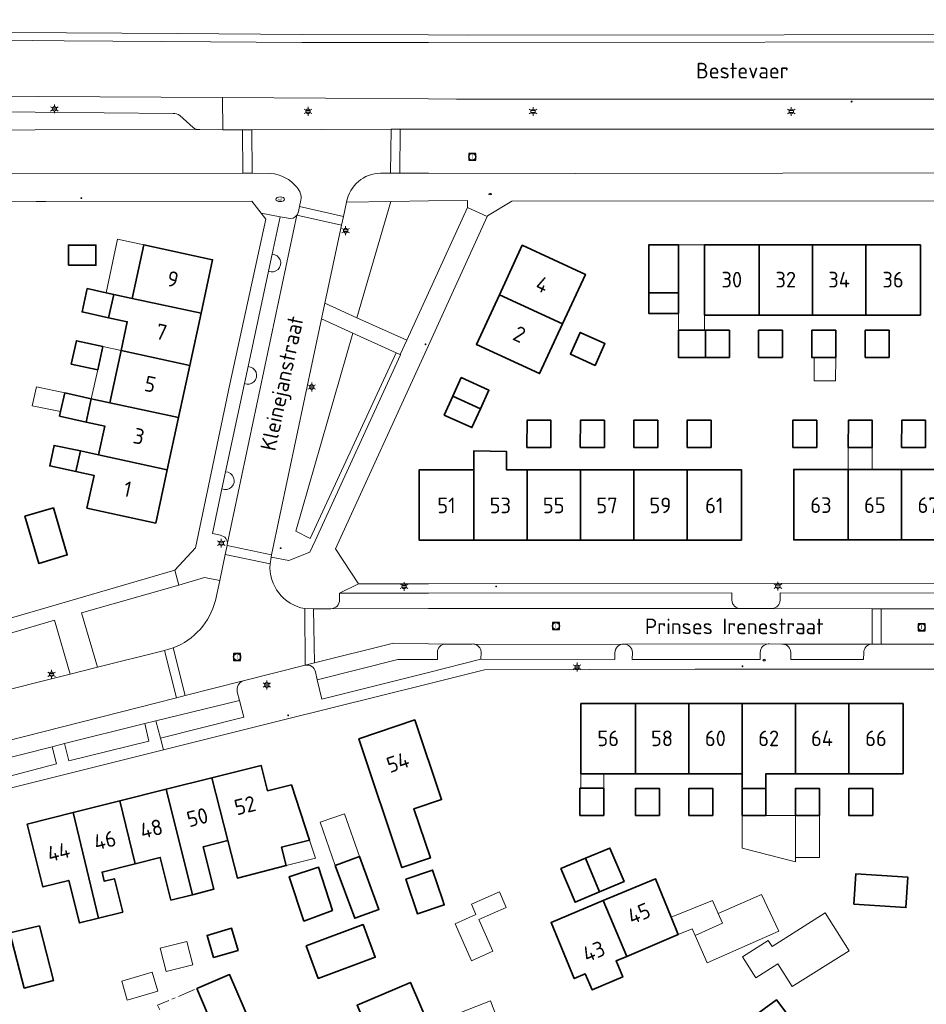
# Model space of a CAD drawing. Header units: metres. Extents: x 140853 to 145288, y 474558 to 480269.
# Tile 418 of 428: x 144453 to 144557, y 479622 to 479736. Entities that reach past the tile are written whole.
import ezdxf
from ezdxf.enums import TextEntityAlignment as Align

# ---------------------------------------------------------------- set-up
doc = ezdxf.new("R2010")
doc.units = ezdxf.units.M
doc.header["$MEASUREMENT"] = 0
doc.linetypes.add('AM-AS', pattern=[16, 10, -2, 2, -2])
for name, color, linetype, lineweight in [('B-WE-AM-AS_SPOOR_RAIL-G', 10, 'AM-AS', 18), ('B-WE-GR-BEPLANTING_CULTUUR_HEESTERS-G', 90, 'Continuous', 18), ('B-WE-GR-GRAS_KRUIDENRIJK-G', 80, 'Continuous', 18), ('B-WE-KL-ET_LS_OV_LICHTMAST-S', 190, 'Continuous', 18), ('B-WE-KL-WATER_BRANDLEIDING_PUT-S', 150, 'Continuous', 18), ('B-WE-KL-WATER_PUT-S', 170, 'Continuous', 18), ('B-WE-OG-BEBOUWING-G', 7, 'Continuous', 35), ('B-WE-OG-BEBOUWING_BIJGEBOUW-G', 7, 'Continuous', 18), ('B-WE-OG-BEBOUWING_HUISNUMMER-T18', 10, 'Continuous', 18), ('B-WE-OG-BEBOUWING_LUIFEL-G', 7, 'Continuous', 18), ('B-WE-OG-BEBOUWING_STRAATNAAM-T18', 10, 'Continuous', 18), ('B-WE-OG-TERREIN_ERF-G', 7, 'Continuous', 18), ('B-WE-RI-GWA_RIOOLPUT-S', 30, 'Continuous', 18), ('B-WE-VH-VERHARDING_ASFALT-G', 252, 'Continuous', 18), ('B-WE-VH-VERHARDING_BETONSTRAATSTEEN-G', 252, 'Continuous', 18), ('B-WE-VH-VERHARDING_STRAATBAKSTEEN-G', 252, 'Continuous', 18), ('B-WE-VH-VERHARDING_TEGEL-G', 252, 'Continuous', 18), ('X-XX-XX-ALGEMEEN-G', 7, 'Continuous', 18), ('X-XX-XX-ALGEMEEN-S', 7, 'Continuous', 18)]:
    doc.layers.add(name, color=color, linetype=linetype, lineweight=lineweight)
doc.styles.add('NLCS-ISO', font='txt')

# ---------------------------------------------------------------- blocks, each defined once
blk = doc.blocks.new('SIE-WEG_AFVALBAK_TYPE_01')
for radius in [0.25, 0.156]:
    blk.add_circle((0, 0), radius)
blk = doc.blocks.new('B-SIE-WEG_LICHTMAST-SO')
at = {"ltscale": 0.1}
for p, q in [((-1.1, 0.63), (-2.19, 1.27)), ((0, 1.27), (0, 2.53)), ((1.1, 0.63), (2.19, 1.27)), ((-1.1, -0.63), (-2.19, -1.27)), ((0, -1.27), (0, -2.53)), ((1.1, -0.63), (2.19, -1.27))]:
    blk.add_line(p, q, dxfattribs=at)
at = {"flags": 128}
for points in [[(-1.16, 0.5), (1.16, 0.5)], [(-1.16, -0.5), (1.16, -0.5)]]:
    blk.add_lwpolyline(points, dxfattribs=at)
at = {"ltscale": 0.1}
blk.add_circle((0, 0), 1.27, dxfattribs=at)
at = {"style": 'NLCS-ISO'}
blk.add_attdef('TYPE', text='', height=1.8, dxfattribs=at).set_placement((0, 2.53), align=Align.BOTTOM_CENTER)
blk = doc.blocks.new('SRI-PUT_INSPECTIE-SO')
at = {"lineweight": -3, "flags": 128}
blk.add_lwpolyline([(-2, -2), (2, -2), (2, 2), (-2, 2)], close=True, dxfattribs=at)
at = {"lineweight": -3, "ltscale": 1.5}
blk.add_circle((0, 0), 2, dxfattribs=at)
at = {"ltscale": 0.1, "style": 'NLCS-ISO'}
blk.add_text('I', height=2.5, dxfattribs=at).set_placement((0, -0.01), align=Align.MIDDLE_CENTER)
blk = doc.blocks.new('SKL-WATERLEIDINGPUT-SO')
at = {"color": 0, "linetype": 'ByBlock', "lineweight": 18}
blk.add_ellipse((0, 0), major_axis=(2.5, 0), ratio=0.54, dxfattribs=at)
at = {"color": 0, "linetype": 'ByBlock', "lineweight": 18, "style": 'NLCS-ISO'}
blk.add_text('wl', height=1.8, dxfattribs=at).set_placement((0, 0), align=Align.MIDDLE_CENTER)
blk = doc.blocks.new('SIE-WEG_STRAATPOT_BRANDKRAAN-SO')
blk.add_ellipse((0, 0), major_axis=(-0.729, 0), ratio=0.685994)
at = {"style": 'NLCS-ISO'}
blk.add_text('BR', height=0.4, dxfattribs=at).set_placement((-0.3, -0.15))

msp = doc.modelspace()

# ---------------------------------------------------------------- linework, layer by layer
at = {"layer": 'B-WE-AM-AS_SPOOR_RAIL-G', "ltscale": 0.2, "flags": 128}
msp.add_lwpolyline([(144475.73, 479618.501), (144473.341, 479624.102), (144468.823, 479622.201), (144471.214, 479616.584), (144475.73, 479618.501)], close=True, dxfattribs=at)
at = {"layer": 'B-WE-GR-BEPLANTING_CULTUUR_HEESTERS-G', "ltscale": 0.2, "flags": 128}
for points in [[(144504.48, 479713.977), (144504.496, 479714.8), (144500, 479714.734), (144495.654, 479714.671), (144491.768, 479701.305), (144497.515, 479698.71), (144500, 479704.157), (144504.48, 479713.977)], [(144491.293, 479699.533), (144484.724, 479676.735), (144486.366, 479675.913), (144496.282, 479697.266), (144491.293, 479699.533)]]:
    msp.add_lwpolyline(points, close=True, dxfattribs=at)
at = {"layer": 'B-WE-GR-GRAS_KRUIDENRIJK-G', "ltscale": 0.2, "flags": 128}
msp.add_lwpolyline([(144562.138, 479726.459), (144503.228, 479726.453), (144500, 479726.483), (144476.304, 479726.628), (144476.304, 479726.628), (144476.336, 479722.92), (144478.586, 479722.929), (144479.654, 479722.933), (144495.696, 479722.996), (144496.76, 479722.986), (144500, 479722.999), (144504.35, 479723.017), (144575.648, 479723.007)], dxfattribs=at)
for points in [[(144490.011, 479711.936), (144488.088, 479702.967), (144491.768, 479701.305), (144495.654, 479714.671), (144490.581, 479714.597), (144490.232, 479712.967), (144490.011, 479711.936)], [(144487.708, 479701.162), (144481.94, 479674.007), (144481.883, 479673.742), (144483.938, 479673.377), (144486.352, 479674.314), (144486.96, 479675.641), (144496.772, 479697.044), (144496.738, 479697.059), (144496.282, 479697.266), (144486.366, 479675.913), (144484.724, 479676.735), (144491.293, 479699.533), (144487.708, 479701.162)], [(144438.856, 479655.287), (144458.738, 479660.285), (144456.971, 479666.49), (144437.618, 479660.789), (144438.856, 479655.287)], [(144468.624, 479654.923), (144469.151, 479652.914), (144478.766, 479655.317), (144478.259, 479657.25), (144468.624, 479654.923)], [(144458.589, 479650.322), (144467.823, 479652.589), (144467.334, 479654.603), (144458.1, 479652.288), (144458.589, 479650.322)], [(144457.181, 479649.977), (144456.693, 479651.936), (144447.08, 479649.496), (144447.569, 479647.42), (144457.181, 479649.977)]]:
    msp.add_lwpolyline(points, close=True, dxfattribs=at)
for points in [[(144475.476, 479668.75), (144475.967, 479671.076), (144474.218, 479671.403), (144471.248, 479670.534), (144460.065, 479667.357), (144461.905, 479661.102), (144469.617, 479663.001), (144470.628, 479663.311), (144470.628, 479663.311, 0.2435061), (144475.476, 479668.75)], [(144506.051, 479661.996), (144506.067, 479662.774), (144506.067, 479662.774, 0.3128777), (144505.448, 479663.692), (144505.448, 479663.692, 0.1093409), (144505.027, 479663.754), (144505.027, 479663.754), (144502.049, 479663.752), (144501.948, 479663.753), (144501.948, 479663.753, 0.4220712), (144501.033, 479662.737), (144501.033, 479662.737), (144501.036, 479661.98), (144500, 479661.976), (144496.49, 479661.961), (144487.197, 479659.626), (144487.743, 479657.397), (144500, 479660.476), (144506.051, 479661.996)]]:
    msp.add_lwpolyline(points, format="xyb", close=True, dxfattribs=at)
at = {"layer": 'B-WE-OG-BEBOUWING-G', "ltscale": 0.2, "flags": 128}
for points in [[(144458.553, 479707.342), (144461.723, 479707.346), (144461.72, 479709.666), (144458.55, 479709.662), (144458.553, 479707.342)], [(144465.905, 479703.524), (144473.823, 479701.816), (144475.149, 479707.964), (144467.232, 479709.673), (144465.905, 479703.524)], [(144515.427, 479700.581), (144518.063, 479706.289), (144510.8, 479709.643), (144508.164, 479703.935), (144515.427, 479700.581)], [(144528.787, 479709.683), (144525.357, 479709.683), (144525.357, 479704.173), (144528.787, 479704.173), (144528.787, 479709.683)], [(144538.069, 479701.603), (144538.069, 479709.683), (144531.787, 479709.683), (144531.787, 479701.603), (144532.411, 479701.603), (144538.069, 479701.603)], [(144538.069, 479709.683), (144538.069, 479701.603), (144544.209, 479701.603), (144544.209, 479709.682), (144538.069, 479709.683)], [(144550.349, 479701.602), (144550.349, 479709.682), (144544.209, 479709.682), (144544.209, 479701.603), (144550.349, 479701.602)], [(144550.349, 479709.682), (144550.349, 479701.602), (144556.631, 479701.602), (144556.631, 479709.682), (144550.349, 479709.682)], [(144463.185, 479701.302), (144463.779, 479703.983), (144462.892, 479704.18), (144460.73, 479704.659), (144460.135, 479701.978), (144463.185, 479701.302)], [(144472.527, 479695.814), (144473.823, 479701.816), (144465.905, 479703.524), (144463.779, 479703.983), (144463.185, 479701.302), (144465.326, 479700.84), (144464.61, 479697.523), (144472.527, 479695.814)], [(144508.164, 479703.935), (144505.528, 479698.227), (144512.791, 479694.873), (144515.427, 479700.581), (144508.164, 479703.935)], [(144525.357, 479704.173), (144525.357, 479701.803), (144527.705, 479701.803), (144528.787, 479701.803), (144528.787, 479704.173), (144525.357, 479704.173)], [(144519.181, 479695.804), (144520.324, 479698.319), (144517.48, 479699.611), (144516.344, 479697.111), (144519.181, 479695.804)], [(144531.886, 479696.728), (144531.902, 479699.851), (144531.787, 479699.851), (144528.787, 479699.851), (144528.787, 479696.728), (144531.886, 479696.728)], [(144531.886, 479696.728), (144534.649, 479696.728), (144534.649, 479699.851), (144532.411, 479699.851), (144531.902, 479699.851), (144531.886, 479696.728)], [(144537.983, 479696.729), (144540.746, 479696.729), (144540.746, 479699.853), (144537.999, 479699.853), (144537.983, 479696.729)], [(144544.423, 479696.729), (144546.886, 479696.729), (144546.886, 479699.852), (144544.139, 479699.852), (144544.123, 479696.729), (144544.423, 479696.729)], [(144550.263, 479696.729), (144553.026, 479696.729), (144553.026, 479699.852), (144550.279, 479699.852), (144550.263, 479696.729)], [(144461.934, 479695.291), (144462.528, 479697.972), (144459.479, 479698.649), (144458.884, 479695.967), (144461.934, 479695.291)], [(144471.232, 479689.812), (144472.527, 479695.814), (144464.61, 479697.523), (144463.315, 479691.521), (144471.232, 479689.812)], [(144502.8, 479692.256), (144505.984, 479690.802), (144506.966, 479692.952), (144503.783, 479694.407), (144502.8, 479692.256)], [(144457.662, 479690.502), (144457.545, 479689.975), (144460.595, 479689.299), (144461.189, 479691.98), (144458.14, 479692.657), (144457.662, 479690.502)], [(144463.315, 479691.521), (144461.189, 479691.98), (144460.595, 479689.299), (144462.735, 479688.837), (144462.019, 479685.519), (144469.937, 479683.81), (144471.232, 479689.812), (144463.315, 479691.521)], [(144505.984, 479690.802), (144502.8, 479692.256), (144501.817, 479690.105), (144505.001, 479688.65), (144505.984, 479690.802)], [(144511.347, 479686.375), (144514.11, 479686.375), (144514.11, 479689.499), (144511.364, 479689.499), (144511.347, 479686.375)], [(144517.487, 479686.376), (144520.25, 479686.376), (144520.25, 479689.499), (144517.504, 479689.499), (144517.487, 479686.376)], [(144523.627, 479686.376), (144526.39, 479686.376), (144526.39, 479689.5), (144523.644, 479689.5), (144523.627, 479686.376)], [(144529.767, 479686.377), (144532.53, 479686.377), (144532.53, 479689.5), (144529.784, 479689.5), (144529.767, 479686.377)], [(144541.932, 479686.378), (144544.695, 479686.378), (144544.695, 479689.501), (144541.949, 479689.501), (144541.932, 479686.378)], [(144551.09, 479686.378), (144551.09, 479689.502), (144548.344, 479689.502), (144548.327, 479686.378), (144551.09, 479686.378)], [(144557.23, 479689.502), (144554.484, 479689.502), (144554.467, 479686.379), (144557.23, 479686.379), (144557.23, 479689.502)], [(144459.422, 479683.613), (144459.931, 479685.969), (144456.903, 479686.612), (144456.402, 479684.255), (144459.422, 479683.613)], [(144460.693, 479679.37), (144468.61, 479677.662), (144469.937, 479683.81), (144462.019, 479685.519), (144459.931, 479685.969), (144459.422, 479683.613), (144461.511, 479683.163), (144460.693, 479679.37)], [(144511.348, 479675.704), (144511.348, 479683.804), (144508.969, 479683.804), (144508.969, 479685.923), (144505.208, 479685.98), (144505.208, 479683.803), (144505.208, 479675.703), (144511.348, 479675.704)], [(144505.208, 479675.703), (144505.208, 479683.803), (144498.938, 479683.803), (144498.939, 479675.703), (144505.208, 479675.703)], [(144517.488, 479683.804), (144511.348, 479683.804), (144511.348, 479675.704), (144517.488, 479675.704), (144517.488, 479683.804)], [(144523.628, 479683.805), (144517.488, 479683.804), (144517.488, 479675.704), (144523.628, 479675.705), (144523.628, 479683.805)], [(144529.768, 479683.805), (144523.628, 479683.805), (144523.628, 479675.705), (144529.768, 479675.705), (144529.768, 479683.805)], [(144529.768, 479683.805), (144529.768, 479675.705), (144536.037, 479675.705), (144536.036, 479683.805), (144529.768, 479683.805)], [(144548.326, 479683.834), (144542.051, 479683.836), (144542.048, 479675.736), (144548.324, 479675.734), (144548.326, 479683.834)], [(144554.464, 479675.732), (144554.466, 479683.832), (144551.089, 479683.833), (144548.326, 479683.834), (144548.324, 479675.734), (144554.464, 479675.732)], [(144560.604, 479675.73), (144560.606, 479683.83), (144554.466, 479683.832), (144554.464, 479675.732), (144560.604, 479675.73)], [(144456.822, 479679.419), (144453.543, 479678.455), (144455.138, 479673.035), (144458.417, 479673.999), (144456.822, 479679.419)], [(144523.822, 479648.818), (144523.822, 479656.898), (144517.553, 479656.898), (144517.553, 479648.818), (144520.188, 479648.818), (144523.822, 479648.818)], [(144529.962, 479656.898), (144523.822, 479656.898), (144523.822, 479648.818), (144529.962, 479648.818), (144529.962, 479656.898)], [(144536.102, 479648.818), (144536.102, 479656.898), (144529.962, 479656.898), (144529.962, 479648.818), (144536.102, 479648.818)], [(144536.102, 479648.818), (144536.102, 479647.144), (144538.848, 479647.144), (144538.848, 479648.818), (144542.242, 479648.818), (144542.242, 479656.898), (144536.102, 479656.898), (144536.102, 479648.818)], [(144542.242, 479656.898), (144542.242, 479648.818), (144548.382, 479648.817), (144548.382, 479656.897), (144542.242, 479656.898)], [(144548.382, 479648.817), (144554.652, 479648.817), (144554.652, 479656.897), (144548.382, 479656.897), (144548.382, 479648.817)], [(144491.981, 479652.849), (144496.955, 479638.031), (144500.235, 479639.132), (144498.327, 479644.789), (144501.508, 479645.857), (144498.434, 479655.015), (144491.981, 479652.849)], [(144475.08, 479648.355), (144476.919, 479641.135), (144478.018, 479636.823), (144483.636, 479638.248), (144483.104, 479640.382), (144486.314, 479641.183), (144484.22, 479647.546), (144481.484, 479646.862), (144480.757, 479649.773), (144475.08, 479648.355)], [(144475.08, 479648.355), (144469.794, 479647.034), (144472.821, 479634.906), (144475.295, 479635.524), (144474.072, 479640.424), (144476.919, 479641.135), (144475.08, 479648.355)], [(144520.188, 479644.039), (144520.188, 479647.162), (144517.552, 479647.163), (144517.441, 479647.163), (144517.441, 479644.039), (144520.188, 479644.039)], [(144469.794, 479647.034), (144464.474, 479645.704), (144466.226, 479638.463), (144469.124, 479639.187), (144470.347, 479634.288), (144472.821, 479634.906), (144469.794, 479647.034)], [(144526.585, 479644.021), (144526.585, 479647.144), (144523.839, 479647.144), (144523.839, 479644.021), (144526.585, 479644.021)], [(144532.725, 479644.021), (144532.725, 479647.144), (144529.979, 479647.144), (144529.979, 479644.021), (144532.725, 479644.021)], [(144538.848, 479647.144), (144536.102, 479647.144), (144536.102, 479644.021), (144538.848, 479644.02), (144538.848, 479647.144)], [(144542.259, 479644.02), (144545.005, 479644.02), (144545.005, 479647.144), (144542.259, 479647.144), (144542.259, 479644.02)], [(144551.145, 479644.02), (144551.145, 479647.144), (144548.399, 479647.144), (144548.382, 479644.02), (144551.145, 479644.02)], [(144466.226, 479638.463), (144464.474, 479645.704), (144459.088, 479644.359), (144462.031, 479632.21), (144464.811, 479632.904), (144463.853, 479636.737), (144462.689, 479636.446), (144462.423, 479637.513), (144466.226, 479638.463)], [(144459.088, 479644.359), (144453.806, 479643.039), (144455.612, 479635.811), (144458.59, 479636.555), (144459.815, 479631.656), (144462.031, 479632.21), (144459.088, 479644.359)], [(144489.268, 479638.282), (144491.509, 479632.191), (144494.297, 479633.216), (144492.056, 479639.307), (144489.268, 479638.282)], [(144518.071, 479639.095), (144519.701, 479635.226), (144522.528, 479636.409), (144520.888, 479640.275), (144518.071, 479639.095)], [(144519.701, 479635.226), (144518.071, 479639.095), (144515.254, 479637.916), (144516.875, 479634.043), (144519.701, 479635.226)], [(144488.971, 479633.107), (144487.339, 479638.066), (144483.986, 479636.963), (144485.659, 479631.878), (144488.971, 479633.107)], [(144497.401, 479636.704), (144498.747, 479632.694), (144501.818, 479633.725), (144501.602, 479634.369), (144500.472, 479637.735), (144497.401, 479636.704)], [(144548.974, 479633.816), (144554.961, 479633.424), (144555.19, 479636.917), (144549.203, 479637.309), (144548.974, 479633.816)], [(144520.122, 479634.227), (144522.833, 479627.812), (144528.748, 479630.311), (144527.938, 479632.303), (144526.13, 479636.749), (144520.122, 479634.227)], [(144520.122, 479634.227), (144514.115, 479631.706), (144516.786, 479625.257), (144518.047, 479625.793), (144518.863, 479623.958), (144522.379, 479625.449), (144521.598, 479627.29), (144522.833, 479627.812), (144520.122, 479634.227)], [(144453.461, 479624.16), (144456.832, 479625.025), (144455.217, 479631.313), (144451.827, 479630.526), (144453.461, 479624.16)], [(144485.92, 479629.039), (144487.318, 479625.27), (144493.88, 479627.709), (144492.48, 479631.474), (144485.92, 479629.039)], [(144475.269, 479627.675), (144478.088, 479628.499), (144477.342, 479631.051), (144474.523, 479630.228), (144475.269, 479627.675)], [(144475.73, 479618.501), (144479.507, 479620.114), (144477.111, 479625.71), (144473.341, 479624.102), (144475.73, 479618.501)], [(144496.996, 479606.76), (144497.338, 479605.954), (144501.621, 479607.774), (144497.095, 479618.498), (144500.095, 479619.809), (144497.927, 479624.805), (144491.786, 479622.176), (144493.776, 479617.556), (144488.546, 479615.305), (144492.958, 479604.965), (144493.455, 479605.177), (144493.422, 479605.253), (144496.996, 479606.76)], [(144523.946, 479610.746), (144530.972, 479601.906), (144541.747, 479609.66), (144537.839, 479614.919), (144543.119, 479618.763), (144540.075, 479622.798), (144534.829, 479618.969), (144523.946, 479610.746)]]:
    msp.add_lwpolyline(points, close=True, dxfattribs=at)
at = {"layer": 'B-WE-OG-BEBOUWING_BIJGEBOUW-G', "ltscale": 0.2, "flags": 128}
for points in [[(144461.934, 479695.291), (144461.189, 479691.98), (144463.315, 479691.521), (144464.61, 479697.523), (144462.528, 479697.972), (144461.934, 479695.291)], [(144546.886, 479696.729), (144544.423, 479696.729), (144544.409, 479694.047), (144546.867, 479694.047), (144546.886, 479696.729)], [(144458.14, 479692.657), (144454.863, 479693.363), (144454.398, 479691.157), (144457.662, 479690.502), (144458.14, 479692.657)], [(144545.005, 479644.02), (144542.259, 479644.02), (144542.259, 479639.204), (144545.005, 479639.204), (144545.005, 479644.02)], [(144504.948, 479627.295), (144507.428, 479628.391), (144505.817, 479632.035), (144508.967, 479633.428), (144508.171, 479635.227), (144504.953, 479633.804), (144505.476, 479632.623), (144503.063, 479631.56), (144504.948, 479627.295)], [(144530.692, 479630.229), (144532.08, 479627.075), (144540.334, 479630.707), (144538.354, 479634.94), (144533.352, 479632.74), (144533.846, 479631.616), (144530.692, 479630.229)], [(144536.169, 479627.755), (144537.699, 479625.332), (144540.234, 479626.932), (144541.881, 479624.324), (144548.421, 479628.453), (144545.671, 479632.808), (144539.554, 479628.945), (144539.127, 479629.622), (144536.169, 479627.755)], [(144472.869, 479626.817), (144472.204, 479629.514), (144469.136, 479628.757), (144469.815, 479626.064), (144472.869, 479626.817)], [(144465.325, 479622.773), (144468.849, 479623.805), (144468.213, 479625.979), (144464.689, 479624.948), (144465.325, 479622.773)]]:
    msp.add_lwpolyline(points, close=True, dxfattribs=at)
at = {"layer": 'B-WE-OG-BEBOUWING_LUIFEL-G', "ltscale": 0.2, "flags": 128}
for points in [[(144467.232, 479709.673), (144464.218, 479710.324), (144462.892, 479704.18), (144463.779, 479703.983), (144465.905, 479703.524), (144467.232, 479709.673)], [(144528.787, 479701.803), (144528.787, 479699.851), (144531.787, 479699.851), (144531.787, 479701.603), (144531.787, 479709.683), (144528.787, 479709.683), (144528.787, 479704.173), (144528.787, 479701.803)], [(144551.09, 479686.378), (144548.327, 479686.378), (144548.326, 479683.834), (144551.089, 479683.833), (144551.09, 479686.378)], [(144517.552, 479647.163), (144520.188, 479647.162), (144520.188, 479648.818), (144517.553, 479648.818), (144517.552, 479647.163)], [(144489.268, 479638.282), (144492.056, 479639.307), (144490.349, 479644.199), (144487.533, 479643.254), (144489.268, 479638.282)], [(144542.259, 479644.02), (144538.848, 479644.02), (144536.102, 479644.021), (144536.102, 479640.249), (144542.259, 479638.704), (144542.259, 479639.204), (144542.259, 479644.02)], [(144483.636, 479638.248), (144486.999, 479639.101), (144486.314, 479641.183), (144483.104, 479640.382), (144483.636, 479638.248)], [(144533.352, 479632.74), (144532.694, 479634.237), (144527.938, 479632.303), (144528.748, 479630.311), (144530.368, 479630.995), (144530.692, 479630.229), (144533.846, 479631.616), (144533.352, 479632.74)], [(144504.958, 479616.319), (144508.983, 479617.864), (144507.133, 479622.682), (144503.109, 479621.136), (144504.958, 479616.319)]]:
    msp.add_lwpolyline(points, close=True, dxfattribs=at)
at = {"layer": 'B-WE-OG-TERREIN_ERF-G', "ltscale": 0.2, "flags": 128}
for points in [[(144438.48, 479662.84), (144455.29, 479667.737), (144470.816, 479672.26), (144473.178, 479674.829), (144477.141, 479693.667), (144481.287, 479712.624), (144480.747, 479713.318), (144479.675, 479714.697), (144455.943, 479714.676), (144454.843, 479714.675), (144386.441, 479714.614)], [(144574.705, 479660.862), (144556.687, 479660.846), (144530.705, 479660.856), (144506.47, 479660.781), (144500, 479659.178), (144483.165, 479654.978), (144469.507, 479651.57), (144433.857, 479642.664), (144401.938, 479634.742), (144400.564, 479632.26), (144403.594, 479619.534)]]:
    msp.add_lwpolyline(points, dxfattribs=at)
for points in [[(144560.231, 479714.735), (144509.605, 479714.714), (144506.797, 479713.037), (144506.756, 479712.942), (144500, 479698.087), (144489.295, 479674.694), (144491.963, 479670.662), (144500, 479670.674), (144539.888, 479670.721), (144596.22, 479670.747), (144596.317, 479670.747), (144598.053, 479672.737), (144594.887, 479693.352), (144591.961, 479712.765), (144589.571, 479714.747), (144560.231, 479714.735)], [(144461.189, 479691.98), (144463.315, 479691.521), (144464.61, 479697.523), (144465.326, 479700.84), (144463.185, 479701.302), (144460.135, 479701.978), (144460.73, 479704.659), (144462.892, 479704.18), (144463.779, 479703.983), (144465.905, 479703.524), (144467.232, 479709.673), (144475.149, 479707.964), (144473.823, 479701.816), (144472.527, 479695.814), (144471.232, 479689.812), (144469.937, 479683.81), (144468.61, 479677.662), (144460.693, 479679.37), (144461.511, 479683.163), (144459.422, 479683.613), (144456.402, 479684.255), (144456.903, 479686.612), (144459.931, 479685.969), (144462.019, 479685.519), (144462.735, 479688.837), (144460.595, 479689.299), (144457.545, 479689.975), (144457.662, 479690.502), (144458.14, 479692.657), (144461.189, 479691.98)], [(144458.553, 479707.342), (144458.55, 479709.662), (144461.72, 479709.666), (144461.723, 479707.346), (144458.553, 479707.342)], [(144515.427, 479700.581), (144512.791, 479694.873), (144505.528, 479698.227), (144508.164, 479703.935), (144510.8, 479709.643), (144518.063, 479706.289), (144515.427, 479700.581)], [(144525.357, 479704.173), (144525.357, 479709.683), (144528.787, 479709.683), (144528.787, 479704.173), (144528.787, 479701.803), (144527.705, 479701.803), (144525.357, 479701.803), (144525.357, 479704.173)], [(144544.209, 479701.603), (144538.069, 479701.603), (144532.411, 479701.603), (144531.787, 479701.603), (144531.787, 479709.683), (144538.069, 479709.683), (144544.209, 479709.682), (144550.349, 479709.682), (144556.631, 479709.682), (144556.631, 479701.602), (144550.349, 479701.602), (144544.209, 479701.603)], [(144519.181, 479695.804), (144516.344, 479697.111), (144517.48, 479699.611), (144520.324, 479698.319), (144519.181, 479695.804)], [(144532.411, 479699.851), (144534.649, 479699.851), (144534.649, 479696.728), (144531.886, 479696.728), (144528.787, 479696.728), (144528.787, 479699.851), (144531.787, 479699.851), (144531.902, 479699.851), (144532.411, 479699.851)], [(144537.983, 479696.729), (144537.999, 479699.853), (144540.746, 479699.853), (144540.746, 479696.729), (144537.983, 479696.729)], [(144546.886, 479696.729), (144544.423, 479696.729), (144544.123, 479696.729), (144544.139, 479699.852), (144546.886, 479699.852), (144546.886, 479696.729)], [(144550.263, 479696.729), (144550.279, 479699.852), (144553.026, 479699.852), (144553.026, 479696.729), (144550.263, 479696.729)], [(144462.528, 479697.972), (144461.934, 479695.291), (144458.884, 479695.967), (144459.479, 479698.649), (144462.528, 479697.972)], [(144502.8, 479692.256), (144503.783, 479694.407), (144506.966, 479692.952), (144505.984, 479690.802), (144505.001, 479688.65), (144501.817, 479690.105), (144502.8, 479692.256)], [(144511.347, 479686.375), (144511.364, 479689.499), (144514.11, 479689.499), (144514.11, 479686.375), (144511.347, 479686.375)], [(144517.487, 479686.376), (144517.504, 479689.499), (144520.25, 479689.499), (144520.25, 479686.376), (144517.487, 479686.376)], [(144523.627, 479686.376), (144523.644, 479689.5), (144526.39, 479689.5), (144526.39, 479686.376), (144523.627, 479686.376)], [(144529.767, 479686.377), (144529.784, 479689.5), (144532.53, 479689.5), (144532.53, 479686.377), (144529.767, 479686.377)], [(144541.932, 479686.378), (144541.949, 479689.501), (144544.695, 479689.501), (144544.695, 479686.378), (144541.932, 479686.378)], [(144548.327, 479686.378), (144548.344, 479689.502), (144551.09, 479689.502), (144551.09, 479686.378), (144548.327, 479686.378)], [(144554.484, 479689.502), (144557.23, 479689.502), (144557.23, 479686.379), (144554.467, 479686.379), (144554.484, 479689.502)], [(144523.628, 479683.805), (144529.768, 479683.805), (144536.036, 479683.805), (144536.037, 479675.705), (144529.768, 479675.705), (144523.628, 479675.705), (144517.488, 479675.704), (144511.348, 479675.704), (144505.208, 479675.703), (144498.939, 479675.703), (144498.938, 479683.803), (144505.208, 479683.803), (144505.208, 479685.98), (144508.969, 479685.923), (144508.969, 479683.804), (144511.348, 479683.804), (144517.488, 479683.804), (144523.628, 479683.805)], [(144585.164, 479675.722), (144579.024, 479675.724), (144572.884, 479675.726), (144566.744, 479675.728), (144560.604, 479675.73), (144554.464, 479675.732), (144548.324, 479675.734), (144542.048, 479675.736), (144542.051, 479683.836), (144548.326, 479683.834), (144551.089, 479683.833), (144554.466, 479683.832), (144560.606, 479683.83), (144563.369, 479683.829), (144566.746, 479683.828), (144569.509, 479683.827), (144572.886, 479683.826), (144575.649, 479683.825), (144579.026, 479683.824), (144585.166, 479683.822), (144591.441, 479683.82), (144591.439, 479675.72), (144585.164, 479675.722)], [(144456.822, 479679.419), (144458.417, 479673.999), (144455.138, 479673.035), (144453.543, 479678.455), (144456.822, 479679.419)], [(144523.822, 479656.898), (144529.962, 479656.898), (144536.102, 479656.898), (144542.242, 479656.898), (144548.382, 479656.897), (144554.652, 479656.897), (144554.652, 479648.817), (144548.382, 479648.817), (144542.242, 479648.818), (144538.848, 479648.818), (144538.848, 479647.144), (144538.848, 479644.02), (144536.102, 479644.021), (144536.102, 479647.144), (144536.102, 479648.818), (144529.962, 479648.818), (144523.822, 479648.818), (144520.188, 479648.818), (144517.553, 479648.818), (144517.553, 479656.898), (144523.822, 479656.898)], [(144491.981, 479652.849), (144498.434, 479655.015), (144501.508, 479645.857), (144498.327, 479644.789), (144500.235, 479639.132), (144496.955, 479638.031), (144491.981, 479652.849)], [(144462.031, 479632.21), (144459.815, 479631.656), (144458.59, 479636.555), (144455.612, 479635.811), (144453.806, 479643.039), (144459.088, 479644.359), (144464.474, 479645.704), (144469.794, 479647.034), (144475.08, 479648.355), (144480.757, 479649.773), (144481.484, 479646.862), (144484.22, 479647.546), (144486.314, 479641.183), (144483.104, 479640.382), (144483.636, 479638.248), (144478.018, 479636.823), (144476.919, 479641.135), (144474.072, 479640.424), (144475.295, 479635.524), (144472.821, 479634.906), (144470.347, 479634.288), (144469.124, 479639.187), (144466.226, 479638.463), (144462.423, 479637.513), (144462.689, 479636.446), (144463.853, 479636.737), (144464.811, 479632.904), (144462.031, 479632.21)], [(144520.188, 479647.162), (144520.188, 479644.039), (144517.441, 479644.039), (144517.441, 479647.163), (144517.552, 479647.163), (144520.188, 479647.162)], [(144526.585, 479644.021), (144523.839, 479644.021), (144523.839, 479647.144), (144526.585, 479647.144), (144526.585, 479644.021)], [(144532.725, 479644.021), (144529.979, 479644.021), (144529.979, 479647.144), (144532.725, 479647.144), (144532.725, 479644.021)], [(144545.005, 479644.02), (144542.259, 479644.02), (144542.259, 479647.144), (144545.005, 479647.144), (144545.005, 479644.02)], [(144548.382, 479644.02), (144548.399, 479647.144), (144551.145, 479647.144), (144551.145, 479644.02), (144548.382, 479644.02)], [(144492.056, 479639.307), (144494.297, 479633.216), (144491.509, 479632.191), (144489.268, 479638.282), (144492.056, 479639.307)], [(144519.701, 479635.226), (144516.875, 479634.043), (144515.254, 479637.916), (144518.071, 479639.095), (144520.888, 479640.275), (144522.528, 479636.409), (144519.701, 479635.226)], [(144488.971, 479633.107), (144485.659, 479631.878), (144483.986, 479636.963), (144487.339, 479638.066), (144488.971, 479633.107)], [(144501.602, 479634.369), (144501.818, 479633.725), (144498.747, 479632.694), (144497.401, 479636.704), (144500.472, 479637.735), (144501.602, 479634.369)], [(144548.974, 479633.816), (144549.203, 479637.309), (144555.19, 479636.917), (144554.961, 479633.424), (144548.974, 479633.816)], [(144522.833, 479627.812), (144521.598, 479627.29), (144522.379, 479625.449), (144518.863, 479623.958), (144518.047, 479625.793), (144516.786, 479625.257), (144514.115, 479631.706), (144520.122, 479634.227), (144526.13, 479636.749), (144527.938, 479632.303), (144528.748, 479630.311), (144522.833, 479627.812)], [(144453.461, 479624.16), (144451.827, 479630.526), (144455.217, 479631.313), (144456.832, 479625.025), (144453.461, 479624.16)], [(144493.88, 479627.709), (144487.318, 479625.27), (144485.92, 479629.039), (144492.48, 479631.474), (144493.88, 479627.709)], [(144475.269, 479627.675), (144474.523, 479630.228), (144477.342, 479631.051), (144478.088, 479628.499), (144475.269, 479627.675)], [(144479.507, 479620.114), (144475.73, 479618.501), (144473.341, 479624.102), (144477.111, 479625.71), (144479.507, 479620.114)], [(144497.338, 479605.954), (144496.996, 479606.76), (144493.422, 479605.253), (144493.455, 479605.177), (144492.958, 479604.965), (144488.546, 479615.305), (144493.776, 479617.556), (144491.786, 479622.176), (144497.927, 479624.805), (144500.095, 479619.809), (144497.095, 479618.498), (144501.621, 479607.774), (144497.338, 479605.954)], [(144530.972, 479601.906), (144528.862, 479600.388), (144530.712, 479597.879), (144526.888, 479595.124), (144524.871, 479597.472), (144524.968, 479597.542), (144517.968, 479606.229), (144523.946, 479610.746), (144534.829, 479618.969), (144540.075, 479622.798), (144543.119, 479618.763), (144537.839, 479614.919), (144541.747, 479609.66), (144530.972, 479601.906)]]:
    msp.add_lwpolyline(points, close=True, dxfattribs=at)
at = {"layer": 'B-WE-VH-VERHARDING_ASFALT-G', "ltscale": 0.2, "flags": 128}
msp.add_lwpolyline([(144577.5, 479733.053), (144500, 479732.982), (144500, 479732.982), (144485.42, 479732.973), (144474.903, 479733.056), (144458.077, 479733.176), (144447.051, 479733.29), (144442.92, 479733.453), (144442.92, 479733.453, -0.0279052), (144436.935, 479734.274), (144436.935, 479734.274), (144425.983, 479736.334)], format="xyb", dxfattribs=at)
for points in [[(144436.218, 479735.879), (144442.403, 479734.826), (144446.365, 479734.389), (144450.173, 479734.119), (144458.351, 479734.069), (144471.092, 479734.019), (144485.47, 479733.891), (144500, 479733.844), (144504.449, 479733.829), (144577.5, 479733.881), (144577.5, 479736.124)], [(144448.002, 479726.78), (144476.304, 479726.628), (144500, 479726.483), (144503.228, 479726.453), (144562.138, 479726.459)], [(144392.259, 479717.817), (144478.621, 479717.925), (144478.586, 479722.929), (144476.336, 479722.92), (144473.673, 479722.954), (144435.745, 479722.881)]]:
    msp.add_lwpolyline(points, dxfattribs=at)
msp.add_lwpolyline([(144582.664, 479722.162, 0.0649508), (144578.647, 479722.863), (144578.647, 479722.863), (144575.648, 479723.007), (144504.35, 479723.017), (144500, 479722.999), (144496.76, 479722.986), (144496.711, 479717.953), (144500, 479717.954), (144516.924, 479717.914), (144588.564, 479718), (144588.564, 479718, -0.2603914), (144592.448, 479715.775), (144592.448, 479715.775), (144589.783, 479721.344), (144589.783, 479721.344, -0.3271735), (144589.333, 479720.944), (144589.333, 479720.944), (144588.356, 479720.927), (144587.118, 479721.063), (144586.876, 479721.069), (144586.876, 479721.069, -0.0348919), (144582.664, 479722.162)], format="xyb", close=True, dxfattribs=at)
at = {"layer": 'B-WE-VH-VERHARDING_BETONSTRAATSTEEN-G', "ltscale": 0.2, "flags": 128}
for points in [[(144425.983, 479736.334), (144436.935, 479734.274), (144436.935, 479734.274, 0.0279052), (144442.92, 479733.453), (144442.92, 479733.453), (144447.051, 479733.29), (144458.077, 479733.176), (144474.903, 479733.056), (144474.903, 479733.056), (144485.42, 479732.973), (144500, 479732.982), (144577.5, 479733.053), (144577.5, 479733.881), (144504.449, 479733.829), (144500, 479733.844), (144485.47, 479733.891), (144471.092, 479734.019), (144458.351, 479734.069), (144450.173, 479734.119), (144446.365, 479734.389), (144442.403, 479734.826), (144436.218, 479735.879)], [(144438.816, 479725.092), (144470.614, 479724.818), (144470.614, 479724.818, -0.1788358), (144471.373, 479724.562), (144471.373, 479724.562), (144472.912, 479723.2), (144472.912, 479723.2, 0.1553883), (144473.673, 479722.954), (144473.673, 479722.954), (144476.336, 479722.92), (144476.336, 479722.92), (144476.304, 479726.628), (144448.002, 479726.78)], [(144447.08, 479649.496), (144456.693, 479651.936), (144458.1, 479652.288), (144467.334, 479654.603), (144468.624, 479654.923), (144478.259, 479657.25), (144477.999, 479658.252), (144477.999, 479658.252, -0.405805), (144478.687, 479659.5), (144478.687, 479659.5), (144472.01, 479657.837), (144470.986, 479657.577), (144400.826, 479639.738)]]:
    msp.add_lwpolyline(points, format="xyb", dxfattribs=at)
for points in [[(144438.816, 479725.092, 0.1999379), (144438.087, 479724.784), (144438.087, 479724.784), (144436.428, 479723.15), (144436.428, 479723.15, -0.1829006), (144435.745, 479722.881), (144435.745, 479722.881), (144473.673, 479722.954), (144473.673, 479722.954, -0.1553883), (144472.912, 479723.2), (144472.912, 479723.2), (144471.373, 479724.562), (144471.373, 479724.562, 0.1788358), (144470.614, 479724.818), (144470.614, 479724.818), (144438.816, 479725.092)], [(144485.319, 479714.845), (144485.174, 479714.084), (144490.232, 479712.967), (144490.581, 479714.597), (144490.581, 479714.597, -0.3642875), (144494.501, 479717.935), (144494.501, 479717.935), (144495.647, 479717.952), (144495.696, 479722.996), (144479.654, 479722.933), (144479.689, 479717.931), (144481.839, 479717.898), (144481.839, 479717.898, -0.208797), (144484.851, 479716.307), (144484.851, 479716.307, -0.2299102), (144485.319, 479714.845)], [(144484.853, 479713.094), (144490.011, 479711.936), (144490.232, 479712.967), (144485.174, 479714.084), (144485.048, 479713.53), (144485.048, 479713.53, -0.1218126), (144484.853, 479713.094)], [(144484.853, 479713.094, -0.2862864), (144483.871, 479712.739), (144483.871, 479712.739), (144482.931, 479712.913), (144482.023, 479708.6), (144482.023, 479708.6, -1.1974099), (144481.591, 479706.654), (144481.591, 479706.654), (144479.234, 479695.671), (144479.234, 479695.671, -1.1971389), (144478.818, 479693.713), (144478.818, 479693.713), (144476.653, 479683.57), (144476.653, 479683.57, -1.189685), (144476.232, 479681.594), (144476.232, 479681.594), (144475.135, 479676.457), (144476.054, 479676.261), (144476.054, 479676.261, -0.4176214), (144476.841, 479675.214), (144476.841, 479675.214), (144484.853, 479713.094)]]:
    msp.add_lwpolyline(points, format="xyb", close=True, dxfattribs=at)
for points in [[(144478.586, 479722.929), (144478.621, 479717.925), (144479.689, 479717.931), (144479.654, 479722.933), (144478.586, 479722.929)], [(144495.696, 479722.996), (144495.647, 479717.952), (144496.711, 479717.953), (144496.76, 479722.986), (144495.696, 479722.996)]]:
    msp.add_lwpolyline(points, close=True, dxfattribs=at)
at = {"layer": 'B-WE-VH-VERHARDING_STRAATBAKSTEEN-G', "ltscale": 0.2, "flags": 128}
for points in [[(144481.94, 479674.007), (144487.708, 479701.162), (144488.088, 479702.967), (144490.011, 479711.936), (144484.853, 479713.094), (144476.841, 479675.214), (144476.818, 479675.106), (144481.94, 479674.007)], [(144496.282, 479697.266), (144496.738, 479697.059), (144497.515, 479698.71), (144491.768, 479701.305), (144488.088, 479702.967), (144487.708, 479701.162), (144491.293, 479699.533), (144496.282, 479697.266)], [(144481.94, 479674.007), (144476.818, 479675.106), (144476.597, 479674.065), (144481.766, 479672.965), (144481.883, 479673.742), (144481.94, 479674.007)], [(144485.827, 479661.307), (144486.882, 479661.604), (144486.787, 479667.805), (144485.76, 479667.827), (144485.827, 479661.307)], [(144552.12, 479667.787), (144551.101, 479667.794), (144551.088, 479663.741), (144552.13, 479663.736), (144552.12, 479667.787)], [(144560.71, 479667.789), (144552.12, 479667.787), (144552.13, 479663.736), (144560.697, 479663.74), (144560.71, 479667.789)], [(144469.617, 479663.001), (144470.986, 479657.577), (144472.01, 479657.837), (144470.628, 479663.311), (144469.617, 479663.001)], [(144413.362, 479648.86), (144404.298, 479646.628), (144403.003, 479646.276), (144399.361, 479645.373), (144400.826, 479639.738), (144470.986, 479657.577), (144469.617, 479663.001), (144461.905, 479661.102), (144458.738, 479660.285), (144438.856, 479655.287), (144435.851, 479654.59), (144424.129, 479651.609), (144422.904, 479651.325), (144414.607, 479649.204), (144413.362, 479648.86)]]:
    msp.add_lwpolyline(points, close=True, dxfattribs=at)
for points in [[(144475.476, 479668.75, -0.2435061), (144470.628, 479663.311), (144470.628, 479663.311), (144472.01, 479657.837), (144478.687, 479659.5), (144485.827, 479661.307), (144485.76, 479667.827), (144485.76, 479667.827, -0.3852561), (144481.766, 479672.965), (144481.766, 479672.965), (144476.597, 479674.065), (144475.967, 479671.076), (144475.476, 479668.75)], [(144540.481, 479668.802), (144540.503, 479669.63), (144567.734, 479669.623), (144596.225, 479669.661), (144596.22, 479670.747), (144539.888, 479670.721), (144500, 479670.674), (144491.963, 479670.662), (144489.762, 479669.61), (144500, 479669.614), (144534.91, 479669.627), (144534.927, 479668.81), (144534.927, 479668.81, 0.406095), (144535.918, 479667.831), (144535.918, 479667.831), (144535.934, 479667.831), (144539.463, 479667.854), (144539.592, 479667.853), (144539.592, 479667.853, 0.3960517), (144540.481, 479668.802)], [(144500, 479669.614), (144489.762, 479669.61), (144489.769, 479668.832), (144489.769, 479668.832, -0.4065641), (144488.769, 479667.82), (144488.769, 479667.82), (144500, 479667.823), (144535.918, 479667.831), (144535.918, 479667.831, -0.406095), (144534.927, 479668.81), (144534.927, 479668.81), (144534.91, 479669.627), (144500, 479669.614)], [(144596.225, 479669.661), (144567.734, 479669.623), (144540.503, 479669.63), (144540.481, 479668.802), (144540.481, 479668.802, -0.3960517), (144539.592, 479667.853), (144539.592, 479667.853), (144551.101, 479667.794), (144552.12, 479667.787), (144560.71, 479667.789), (144561.757, 479667.786), (144597.112, 479667.881), (144597.112, 479667.881, -0.4355695), (144596.238, 479668.899), (144596.238, 479668.899), (144596.225, 479669.661)], [(144539.23, 479663.756), (144540.677, 479663.738), (144540.826, 479663.738), (144551.076, 479663.741), (144551.088, 479663.741), (144551.101, 479667.794), (144539.592, 479667.853), (144539.463, 479667.854), (144535.934, 479667.831), (144535.918, 479667.831), (144500, 479667.823), (144488.769, 479667.82), (144486.787, 479667.805), (144486.882, 479661.604), (144495.993, 479663.832), (144500, 479663.78), (144501.948, 479663.753), (144502.049, 479663.752), (144505.027, 479663.754), (144505.027, 479663.754, -0.1093409), (144505.448, 479663.692), (144505.448, 479663.692), (144522.461, 479663.753), (144522.478, 479663.753), (144522.492, 479663.753), (144539.128, 479663.756), (144539.23, 479663.756)], [(144501.948, 479663.753), (144500, 479663.78), (144495.993, 479663.832), (144486.882, 479661.604), (144485.827, 479661.307), (144485.827, 479661.307, -0.4430733), (144486.987, 479660.535), (144486.987, 479660.535), (144487.197, 479659.626), (144496.49, 479661.961), (144500, 479661.976), (144501.036, 479661.98), (144501.033, 479662.737), (144501.033, 479662.737, -0.4220712), (144501.948, 479663.753)], [(144506.067, 479662.774), (144506.051, 479661.996), (144521.468, 479661.964), (144521.469, 479662.745), (144521.469, 479662.745, -0.4089979), (144522.461, 479663.753), (144522.461, 479663.753), (144505.448, 479663.692), (144505.448, 479663.692, -0.3128777), (144506.067, 479662.774)], [(144522.492, 479663.753, -0.4024211), (144523.488, 479662.771), (144523.488, 479662.771), (144523.464, 479661.977), (144538.197, 479661.97), (144538.204, 479662.778), (144538.204, 479662.778, -0.4006364), (144539.128, 479663.756), (144539.128, 479663.756), (144522.492, 479663.753)], [(144540.826, 479663.738, -0.3916268), (144541.709, 479662.78), (144541.709, 479662.78), (144541.706, 479661.973), (144550.083, 479661.97), (144550.128, 479662.765), (144550.128, 479662.765, -0.4189061), (144551.076, 479663.741), (144551.076, 479663.741), (144540.826, 479663.738)]]:
    msp.add_lwpolyline(points, format="xyb", close=True, dxfattribs=at)
msp.add_lwpolyline([(144560.697, 479663.74), (144552.13, 479663.736), (144551.088, 479663.741), (144551.076, 479663.741), (144551.076, 479663.741, 0.4189061), (144550.128, 479662.765), (144550.128, 479662.765), (144550.083, 479661.97), (144541.706, 479661.973), (144541.709, 479662.78), (144541.709, 479662.78, 0.3916268), (144540.826, 479663.738), (144540.826, 479663.738), (144540.677, 479663.738), (144540.677, 479663.738), (144539.23, 479663.756), (144539.128, 479663.756), (144539.128, 479663.756, 0.4006364), (144538.204, 479662.778), (144538.204, 479662.778), (144538.197, 479661.97), (144523.464, 479661.977), (144523.488, 479662.771), (144523.488, 479662.771, 0.4024211), (144522.492, 479663.753), (144522.492, 479663.753), (144522.478, 479663.753), (144522.461, 479663.753), (144522.461, 479663.753, 0.4089979), (144521.469, 479662.745), (144521.469, 479662.745), (144521.468, 479661.964), (144506.051, 479661.996), (144500, 479660.476), (144487.743, 479657.397), (144487.197, 479659.626), (144486.987, 479660.535), (144486.987, 479660.535, 0.4430733), (144485.827, 479661.307), (144485.827, 479661.307), (144478.687, 479659.5), (144478.687, 479659.5, 0.405805), (144477.999, 479658.252), (144477.999, 479658.252), (144478.259, 479657.25), (144478.766, 479655.317), (144469.151, 479652.914), (144469.507, 479651.57), (144483.165, 479654.978), (144500, 479659.178), (144506.47, 479660.781), (144530.705, 479660.856), (144556.687, 479660.846), (144574.705, 479660.862)], format="xyb", dxfattribs=at)
at = {"layer": 'B-WE-VH-VERHARDING_TEGEL-G', "ltscale": 0.2, "flags": 128}
msp.add_lwpolyline([(144386.441, 479714.614), (144454.843, 479714.675), (144455.943, 479714.676), (144479.675, 479714.697), (144480.747, 479713.318), (144482.931, 479712.913), (144483.871, 479712.739), (144483.871, 479712.739, 0.2862864), (144484.853, 479713.094), (144484.853, 479713.094, 0.1218126), (144485.048, 479713.53), (144485.048, 479713.53), (144485.174, 479714.084), (144485.319, 479714.845), (144485.319, 479714.845, 0.2299102), (144484.851, 479716.307), (144484.851, 479716.307, 0.208797), (144481.839, 479717.898), (144481.839, 479717.898), (144479.689, 479717.931), (144478.621, 479717.925), (144392.259, 479717.817)], format="xyb", dxfattribs=at)
for points in [[(144495.647, 479717.952), (144494.501, 479717.935), (144494.501, 479717.935, 0.3642875), (144490.581, 479714.597), (144490.581, 479714.597), (144495.654, 479714.671), (144500, 479714.734), (144504.496, 479714.8), (144504.48, 479713.977), (144506.756, 479712.942), (144506.797, 479713.037), (144509.605, 479714.714), (144560.231, 479714.735), (144589.571, 479714.747), (144592.87, 479714.86), (144592.87, 479714.86, 0.0546198), (144592.448, 479715.775), (144592.448, 479715.775, 0.2603914), (144588.564, 479718), (144588.564, 479718), (144516.924, 479717.914), (144500, 479717.954), (144496.711, 479717.953), (144495.647, 479717.952)], [(144476.841, 479675.214, 0.4176214), (144476.054, 479676.261), (144476.054, 479676.261), (144475.135, 479676.457), (144476.232, 479681.594), (144476.232, 479681.594, 1.189685), (144476.653, 479683.57), (144476.653, 479683.57), (144478.818, 479693.713), (144478.818, 479693.713, 1.1971389), (144479.234, 479695.671), (144479.234, 479695.671), (144481.591, 479706.654), (144481.591, 479706.654, 1.1974099), (144482.023, 479708.6), (144482.023, 479708.6), (144482.931, 479712.913), (144480.747, 479713.318), (144481.287, 479712.624), (144477.141, 479693.667), (144473.178, 479674.829), (144470.816, 479672.26), (144471.248, 479670.534), (144474.218, 479671.403), (144475.967, 479671.076), (144476.597, 479674.065), (144476.818, 479675.106), (144476.841, 479675.214)], [(144481.766, 479672.965, 0.3852561), (144485.76, 479667.827), (144485.76, 479667.827), (144486.787, 479667.805), (144488.769, 479667.82), (144488.769, 479667.82, 0.4065641), (144489.769, 479668.832), (144489.769, 479668.832), (144489.762, 479669.61), (144491.963, 479670.662), (144489.295, 479674.694), (144500, 479698.087), (144506.756, 479712.942), (144504.48, 479713.977), (144500, 479704.157), (144497.515, 479698.71), (144496.738, 479697.059), (144496.772, 479697.044), (144486.96, 479675.641), (144486.352, 479674.314), (144483.938, 479673.377), (144481.883, 479673.742), (144481.766, 479672.965)]]:
    msp.add_lwpolyline(points, format="xyb", close=True, dxfattribs=at)
for points in [[(144437.618, 479660.789), (144456.971, 479666.49), (144458.738, 479660.285), (144461.905, 479661.102), (144460.065, 479667.357), (144471.248, 479670.534), (144470.816, 479672.26), (144455.29, 479667.737), (144438.48, 479662.84)], [(144433.857, 479642.664), (144469.507, 479651.57), (144469.151, 479652.914), (144468.624, 479654.923), (144467.334, 479654.603), (144467.823, 479652.589), (144458.589, 479650.322), (144458.1, 479652.288), (144456.693, 479651.936), (144457.181, 479649.977), (144447.569, 479647.42)]]:
    msp.add_lwpolyline(points, dxfattribs=at)
at = {"layer": 'X-XX-XX-ALGEMEEN-G', "ltscale": 0.2, "flags": 128}
for points in [[(144482.023, 479708.6), (144481.591, 479706.654), (144481.591, 479706.654, 1.1974099), (144482.023, 479708.6)], [(144479.234, 479695.671), (144478.818, 479693.713), (144478.818, 479693.713, 1.1971389), (144479.234, 479695.671)], [(144476.653, 479683.57), (144476.232, 479681.594), (144476.232, 479681.594, 1.189685), (144476.653, 479683.57)]]:
    msp.add_lwpolyline(points, format="xyb", close=True, dxfattribs=at)

# ---------------------------------------------------------------- block references
at = {"layer": 'B-WE-KL-ET_LS_OV_LICHTMAST-S', "xscale": 0.2, "yscale": 0.2, "zscale": 0.2}
for p in [(144456.946, 479725.331), (144486.137, 479725.051), (144512.048, 479725.03), (144541.771, 479725.03), (144490.469, 479711.319), (144486.563, 479693.328), (144476.158, 479675.358), (144497.199, 479670.382), (144540.228, 479670.411), (144456.613, 479660.274), (144517.112, 479661.104), (144481.396, 479659.034)]:
    msp.add_blockref('B-SIE-WEG_LICHTMAST-SO', p, dxfattribs=at)
at = {"layer": 'B-WE-KL-WATER_BRANDLEIDING_PUT-S', "xscale": 0.2, "yscale": 0.2, "zscale": 0.2}
for p in [(144507.107, 479715.533), (144538.654, 479661.904)]:
    msp.add_blockref('SIE-WEG_STRAATPOT_BRANDKRAAN-SO', p, dxfattribs=at)
at = {"layer": 'B-WE-KL-WATER_PUT-S', "xscale": 0.2, "yscale": 0.2, "zscale": 0.2}
msp.add_blockref('SKL-WATERLEIDINGPUT-SO', (144482.945, 479714.93), dxfattribs=at)
at = {"layer": 'B-WE-RI-GWA_RIOOLPUT-S', "xscale": 0.2, "yscale": 0.2, "zscale": 0.2}
for p in [(144505.04, 479719.813), (144514.671, 479665.828), (144556.79, 479665.688), (144477.978, 479662.265)]:
    msp.add_blockref('SRI-PUT_INSPECTIE-SO', p, dxfattribs=at)
at = {"layer": 'X-XX-XX-ALGEMEEN-S', "xscale": 0.2, "yscale": 0.2, "zscale": 0.2}
for p in [(144548.713, 479726.169), (144460.041, 479715.071), (144499.656, 479698.237), (144482.98, 479674.776), (144507.792, 479670.376), (144536.155, 479661.193), (144483.848, 479655.539)]:
    msp.add_blockref('SIE-WEG_AFVALBAK_TYPE_01', p, dxfattribs=at)

# ---------------------------------------------------------------- texts
at = {"layer": 'B-WE-OG-BEBOUWING_HUISNUMMER-T18', "style": 'NLCS-ISO'}
for s, rotation, p in [('9', 347.8, (144470.576, 479705.734)), ('4', 335.2, (144513.113, 479705.112)), ('7', 347.8, (144469.265, 479699.659)), ('2', 335.2, (144510.477, 479699.404)), ('5', 347.8, (144467.97, 479693.657)), ('3', 347.8, (144466.675, 479687.655)), ('1', 347.8, (144465.364, 479681.58)), ('54', 18.5, (144496.48, 479650.14)), ('52', 14, (144478.888, 479645.183)), ('50', 14, (144473.407, 479643.814)), ('48', 14.1, (144468.104, 479642.488)), ('46', 14, (144462.75, 479641.151)), ('44', 14, (144457.417, 479639.818)), ('45', 22.9, (144524.234, 479632.746)), ('43', 23, (144519.032, 479628.374))]:
    msp.add_text(s, height=1.8, rotation=rotation, dxfattribs=at).set_placement(p, align=Align.MIDDLE_CENTER)
for s, p in [('30', (144534.928, 479705.683)), ('32', (144541.139, 479705.683)), ('34', (144547.279, 479705.682)), ('36', (144553.49, 479705.682)), ('51', (144502.074, 479679.703)), ('53', (144508.278, 479679.703)), ('55', (144514.418, 479679.704)), ('57', (144520.558, 479679.704)), ('59', (144526.698, 479679.705)), ('61', (144532.903, 479679.705)), ('63', (144545.188, 479679.735)), ('65', (144551.395, 479679.733)), ('67', (144557.535, 479679.731)), ('56', (144520.688, 479652.898)), ('58', (144526.892, 479652.898)), ('60', (144533.032, 479652.898)), ('62', (144539.172, 479652.898)), ('64', (144545.312, 479652.898)), ('66', (144551.517, 479652.897))]:
    msp.add_text(s, height=1.8, dxfattribs=at).set_placement(p, align=Align.MIDDLE_CENTER)
at = {"layer": 'B-WE-OG-BEBOUWING_STRAATNAAM-T18', "style": 'NLCS-ISO'}
for s, p in [('Bestevaer', (144536.135, 479729.735)), ('Prinses Irenestraat', (144535.214, 479665.784))]:
    msp.add_text(s, height=1.8, dxfattribs=at).set_placement(p, align=Align.MIDDLE_CENTER)
msp.add_text('Kleinejanstraat', height=1.8, rotation=78, dxfattribs=at).set_placement((144483.13, 479693.754), align=Align.MIDDLE_CENTER)

doc.saveas('drawing.dxf')
